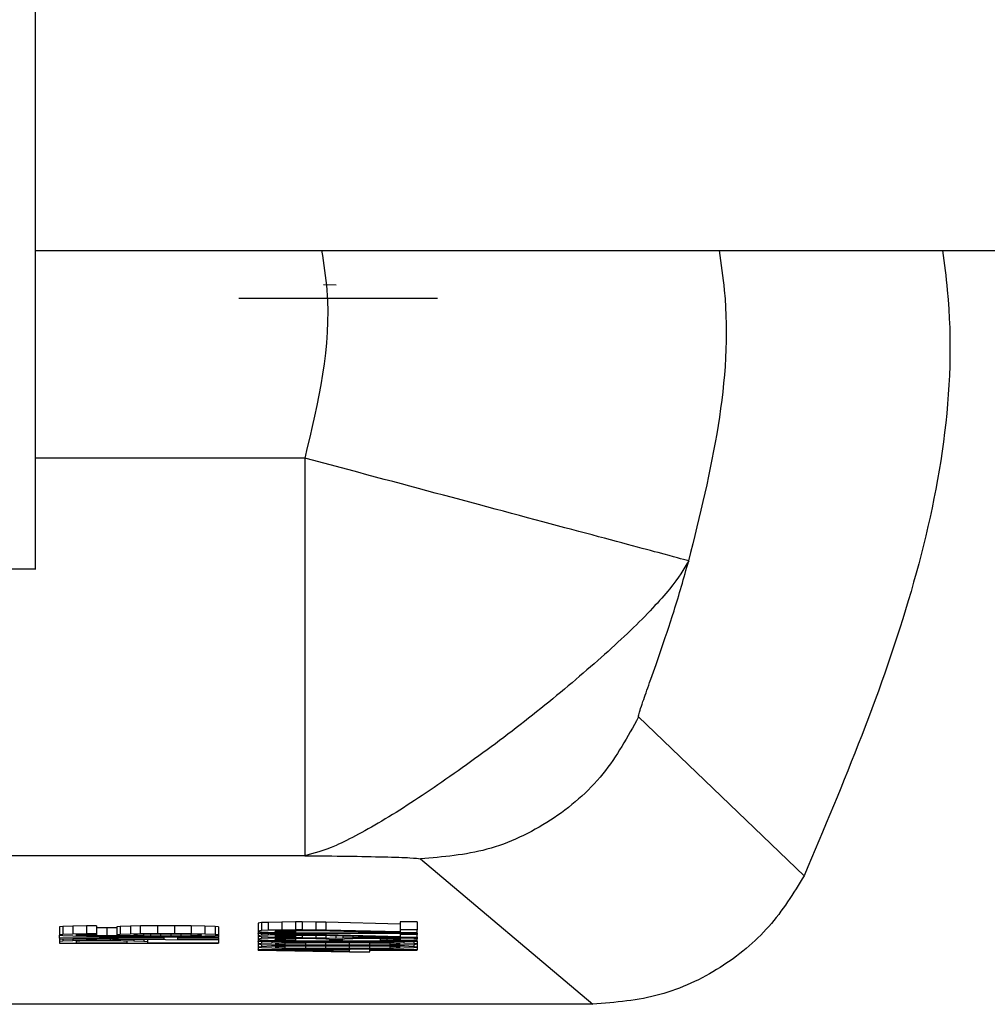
# Model space of a CAD drawing. Header units: inches. Extents: x 170 to 312, y 215 to 248.
# Tile 499 of 529: x 274.9085 to 274.9385, y 243.2266 to 243.2571. Entities that reach past the tile are written whole.
import ezdxf

# ---------------------------------------------------------------- set-up
doc = ezdxf.new("R2010")
doc.units = ezdxf.units.IN
doc.header["$LTSCALE"] = 0.25
doc.header["$MEASUREMENT"] = 0
doc.layers.add('MOTOR LH', color=7, linetype='Continuous')

msp = doc.modelspace()

# ---------------------------------------------------------------- linework, layer by layer
at = {"layer": 'MOTOR LH'}
for p, q in [((274.909008, 243.249959), (274.94347, 243.24996)), ((274.918324, 243.248889), (274.917931, 243.248901)), ((274.921465, 243.24848), (274.915313, 243.248479)), ((274.917354, 243.24354), (274.909021, 243.24354)), ((274.917354, 243.24354), (274.917354, 243.23124)), ((274.907109, 243.240116), (274.909033, 243.240117)), ((274.932809, 243.230623), (274.927677, 243.235532)), ((274.917354, 243.23124), (274.878543, 243.23124)), ((274.920934, 243.231146), (274.926261, 243.226645)), ((274.917063, 243.229192), (274.916644, 243.229189)), ((274.917272, 243.229192), (274.917063, 243.229192)), ((274.917063, 243.229192), (274.917063, 243.228946)), ((274.917691, 243.229189), (274.917272, 243.229192)), ((274.917272, 243.229192), (274.917272, 243.228946)), ((274.920832, 243.229192), (274.920309, 243.229192)), ((274.920309, 243.229192), (274.920309, 243.228946)), ((274.920832, 243.229192), (274.920832, 243.228946)), ((274.909864, 243.22905), (274.90976, 243.229039)), ((274.90976, 243.229039), (274.90976, 243.228793)), ((274.910178, 243.229062), (274.909864, 243.22905)), ((274.909864, 243.22905), (274.909864, 243.228804)), ((274.910597, 243.229069), (274.910178, 243.229062)), ((274.910178, 243.229062), (274.910178, 243.228816)), ((274.910911, 243.229071), (274.910597, 243.229069)), ((274.910597, 243.229069), (274.910597, 243.228823)), ((274.910911, 243.229071), (274.910911, 243.228825)), ((274.911225, 243.229007), (274.910911, 243.229009)), ((274.91154, 243.229006), (274.911225, 243.229007)), ((274.911225, 243.229007), (274.911225, 243.228761)), ((274.911644, 243.229053), (274.91154, 243.229041)), ((274.91154, 243.229041), (274.91154, 243.228795)), ((274.911958, 243.229064), (274.911644, 243.229053)), ((274.911644, 243.229053), (274.911644, 243.228807)), ((274.912272, 243.229071), (274.911958, 243.229064)), ((274.911958, 243.229064), (274.911958, 243.228818)), ((274.912796, 243.229075), (274.912272, 243.229071)), ((274.912272, 243.228825), (274.912272, 243.229071)), ((274.91332, 243.229075), (274.912796, 243.229075)), ((274.912796, 243.229075), (274.912796, 243.228829)), ((274.913843, 243.229071), (274.91332, 243.229075)), ((274.91332, 243.229075), (274.91332, 243.228829)), ((274.914262, 243.229064), (274.913843, 243.229071)), ((274.913843, 243.229071), (274.913843, 243.228825)), ((274.914576, 243.229053), (274.914262, 243.229064)), ((274.914262, 243.229064), (274.914262, 243.228818)), ((274.914681, 243.229041), (274.914576, 243.229053)), ((274.914576, 243.229053), (274.914576, 243.228807)), ((274.914681, 243.229041), (274.914681, 243.228795)), ((274.916016, 243.229171), (274.915911, 243.229157)), ((274.915911, 243.229157), (274.915911, 243.228911)), ((274.916016, 243.228925), (274.915911, 243.228911)), ((274.915911, 243.228911), (274.915911, 243.228902)), ((274.915911, 243.228902), (274.916016, 243.228886)), ((274.915911, 243.228902), (274.915911, 243.228845)), ((274.916225, 243.22918), (274.916016, 243.229171)), ((274.916016, 243.229171), (274.916016, 243.228925)), ((274.916225, 243.228934), (274.916016, 243.228925)), ((274.916644, 243.229189), (274.916225, 243.22918)), ((274.916225, 243.22918), (274.916225, 243.228934)), ((274.916644, 243.228943), (274.916225, 243.228934)), ((274.916435, 243.228909), (274.916539, 243.228921)), ((274.916435, 243.2289), (274.916435, 243.228909)), ((274.916539, 243.228889), (274.916435, 243.2289)), ((274.916539, 243.228921), (274.916749, 243.228927)), ((274.916539, 243.228921), (274.916539, 243.228889)), ((274.916749, 243.228882), (274.916539, 243.228889)), ((274.916644, 243.229189), (274.916644, 243.228943)), ((274.917063, 243.228946), (274.916644, 243.228943)), ((274.916749, 243.228927), (274.917063, 243.228932)), ((274.916749, 243.228927), (274.916749, 243.228882)), ((274.917272, 243.228946), (274.917063, 243.228946)), ((274.917063, 243.228932), (274.917272, 243.228932)), ((274.917063, 243.228932), (274.917063, 243.228877)), ((274.917691, 243.228943), (274.917272, 243.228946)), ((274.917272, 243.228932), (274.917691, 243.228927)), ((274.918005, 243.229185), (274.917691, 243.229189)), ((274.917691, 243.229189), (274.917691, 243.228943)), ((274.918005, 243.228939), (274.917691, 243.228943)), ((274.917691, 243.228927), (274.920309, 243.228864)), ((274.920309, 243.229128), (274.918005, 243.229185)), ((274.918005, 243.229185), (274.918005, 243.228939)), ((274.920309, 243.228882), (274.918005, 243.228939)), ((274.920832, 243.228946), (274.920309, 243.228946)), ((274.920309, 243.228946), (274.920309, 243.228882)), ((274.920832, 243.228864), (274.920832, 243.228946)), ((274.909864, 243.228804), (274.90976, 243.228793)), ((274.90976, 243.228793), (274.90976, 243.228784)), ((274.90976, 243.228784), (274.909864, 243.228772)), ((274.90976, 243.228693), (274.90976, 243.228784)), ((274.914681, 243.228729), (274.90976, 243.228693)), ((274.90976, 243.228693), (274.90976, 243.228675)), ((274.90976, 243.228675), (274.914681, 243.228638)), ((274.90976, 243.228675), (274.90976, 243.22859)), ((274.909864, 243.228602), (274.90976, 243.22859)), ((274.90976, 243.22859), (274.90976, 243.228536)), ((274.910178, 243.228816), (274.909864, 243.228804)), ((274.909864, 243.228772), (274.910178, 243.228761)), ((274.909864, 243.228674), (274.909864, 243.228602)), ((274.910178, 243.228611), (274.909864, 243.228602)), ((274.910597, 243.228823), (274.910178, 243.228816)), ((274.910178, 243.228761), (274.910597, 243.228754)), ((274.913005, 243.228704), (274.910178, 243.228684)), ((274.910178, 243.228684), (274.913005, 243.228663)), ((274.910178, 243.228671), (274.910178, 243.228611)), ((274.910597, 243.228618), (274.910178, 243.228611)), ((274.910283, 243.228795), (274.910388, 243.228802)), ((274.910283, 243.228782), (274.910283, 243.228795)), ((274.910388, 243.228775), (274.910283, 243.228782)), ((274.910388, 243.228599), (274.910283, 243.228593)), ((274.910283, 243.228593), (274.910283, 243.228549)), ((274.910388, 243.228802), (274.910597, 243.228809)), ((274.910388, 243.228802), (274.910388, 243.228775)), ((274.910597, 243.228768), (274.910388, 243.228775)), ((274.910597, 243.228604), (274.910388, 243.228599)), ((274.910911, 243.228825), (274.910597, 243.228823)), ((274.910597, 243.228809), (274.910911, 243.228813)), ((274.910597, 243.228809), (274.910597, 243.228768)), ((274.910911, 243.228763), (274.910597, 243.228768)), ((274.910597, 243.228754), (274.911121, 243.22875)), ((274.910597, 243.228668), (274.910597, 243.228618)), ((274.910911, 243.22862), (274.910597, 243.228618)), ((274.910911, 243.228606), (274.910597, 243.228604)), ((274.910911, 243.228813), (274.910911, 243.228825)), ((274.910911, 243.228813), (274.910911, 243.228763)), ((274.911225, 243.228761), (274.910911, 243.228763)), ((274.910911, 243.22862), (274.910911, 243.228666)), ((274.910911, 243.22862), (274.91133, 243.22862)), ((274.911225, 243.228606), (274.910911, 243.228606)), ((274.911121, 243.22875), (274.911854, 243.228747)), ((274.911854, 243.228759), (274.911225, 243.228761)), ((274.91154, 243.228604), (274.911225, 243.228606)), ((274.91133, 243.228663), (274.91133, 243.22862)), ((274.91133, 243.22862), (274.911644, 243.228618)), ((274.911644, 243.228807), (274.91154, 243.228795)), ((274.91154, 243.228795), (274.91154, 243.228784)), ((274.91154, 243.228784), (274.911644, 243.228772)), ((274.911749, 243.228599), (274.91154, 243.228604)), ((274.911958, 243.228818), (274.911644, 243.228807)), ((274.911644, 243.228772), (274.912063, 243.228759)), ((274.911644, 243.228661), (274.911644, 243.228618)), ((274.911644, 243.228618), (274.912063, 243.228611)), ((274.911854, 243.228593), (274.911749, 243.228599)), ((274.911854, 243.228766), (274.911854, 243.228759)), ((274.912063, 243.228759), (274.911854, 243.228759)), ((274.911854, 243.228747), (274.912587, 243.228747)), ((274.911854, 243.228549), (274.911854, 243.228593)), ((274.912272, 243.228825), (274.911958, 243.228818)), ((274.912168, 243.228804), (274.912063, 243.228798)), ((274.912063, 243.228798), (274.912063, 243.228782)), ((274.912063, 243.228782), (274.912168, 243.228775)), ((274.912063, 243.228658), (274.912063, 243.228611)), ((274.912063, 243.228611), (274.912377, 243.228602)), ((274.912377, 243.228811), (274.912168, 243.228804)), ((274.912168, 243.228775), (274.912168, 243.228804)), ((274.912168, 243.228775), (274.912377, 243.228768)), ((274.912796, 243.228829), (274.912272, 243.228825)), ((274.912587, 243.228816), (274.912377, 243.228811)), ((274.912377, 243.228768), (274.912377, 243.228811)), ((274.912377, 243.228768), (274.912587, 243.228763)), ((274.912377, 243.228655), (274.912377, 243.228602)), ((274.912377, 243.228602), (274.912482, 243.22859)), ((274.912482, 243.228654), (274.912482, 243.22859)), ((274.912482, 243.22859), (274.912482, 243.228549)), ((274.912901, 243.228818), (274.912587, 243.228816)), ((274.912587, 243.228763), (274.912587, 243.228816)), ((274.912587, 243.228763), (274.912901, 243.228761)), ((274.912587, 243.228747), (274.91332, 243.22875)), ((274.91332, 243.228829), (274.912796, 243.228829)), ((274.913215, 243.228818), (274.912901, 243.228818)), ((274.912901, 243.228761), (274.912901, 243.228818)), ((274.912901, 243.228761), (274.913215, 243.228761)), ((274.913005, 243.228663), (274.913005, 243.228704)), ((274.913529, 243.228816), (274.913215, 243.228818)), ((274.913215, 243.228761), (274.913215, 243.228818)), ((274.913215, 243.228761), (274.913529, 243.228763)), ((274.913843, 243.228825), (274.91332, 243.228829)), ((274.91332, 243.22875), (274.913843, 243.228754)), ((274.913424, 243.228706), (274.914681, 243.228716)), ((274.913424, 243.228661), (274.913424, 243.228706)), ((274.914681, 243.228652), (274.913424, 243.228661)), ((274.913843, 243.228811), (274.913529, 243.228816)), ((274.913529, 243.228763), (274.913529, 243.228816)), ((274.913529, 243.228763), (274.913843, 243.228768)), ((274.914262, 243.228818), (274.913843, 243.228825)), ((274.914053, 243.228804), (274.913843, 243.228811)), ((274.913843, 243.228768), (274.913843, 243.228811)), ((274.913843, 243.228768), (274.914053, 243.228775)), ((274.913843, 243.228754), (274.914262, 243.228761)), ((274.914157, 243.228798), (274.914053, 243.228804)), ((274.914053, 243.228775), (274.914053, 243.228804)), ((274.914053, 243.228775), (274.914157, 243.228782)), ((274.914157, 243.228782), (274.914157, 243.228798)), ((274.914576, 243.228807), (274.914262, 243.228818)), ((274.914262, 243.228761), (274.914576, 243.228773)), ((274.914681, 243.228795), (274.914576, 243.228807)), ((274.914576, 243.228773), (274.914681, 243.228784)), ((274.914681, 243.228784), (274.914681, 243.228795)), ((274.914681, 243.228784), (274.914681, 243.228729)), ((274.914681, 243.228716), (274.914681, 243.228729)), ((274.914681, 243.228716), (274.914681, 243.228652)), ((274.914681, 243.228638), (274.914681, 243.228652)), ((274.914681, 243.228638), (274.914681, 243.228549)), ((274.920832, 243.228845), (274.915911, 243.228845)), ((274.915911, 243.228832), (274.915911, 243.228845)), ((274.916644, 243.228818), (274.915911, 243.228832)), ((274.915911, 243.228832), (274.915911, 243.228766)), ((274.916016, 243.228779), (274.915911, 243.228766)), ((274.915911, 243.228766), (274.915911, 243.228757)), ((274.915911, 243.228757), (274.916016, 243.228741)), ((274.915911, 243.228757), (274.915911, 243.228661)), ((274.916016, 243.228677), (274.915911, 243.228661)), ((274.915911, 243.228661), (274.915911, 243.228656)), ((274.915911, 243.228656), (274.916016, 243.228641)), ((274.915911, 243.228656), (274.915911, 243.2286)), ((274.915911, 243.228586), (274.915911, 243.2286)), ((274.920832, 243.2286), (274.915911, 243.2286)), ((274.916644, 243.228572), (274.915911, 243.228586)), ((274.915911, 243.228586), (274.915911, 243.228513)), ((274.916016, 243.228886), (274.916225, 243.228877)), ((274.916016, 243.22883), (274.916016, 243.228779)), ((274.916225, 243.228788), (274.916016, 243.228779)), ((274.916016, 243.228741), (274.916225, 243.228732)), ((274.916016, 243.228741), (274.916016, 243.228677)), ((274.916225, 243.228686), (274.916016, 243.228677)), ((274.916016, 243.228641), (274.916225, 243.228631)), ((274.916016, 243.228584), (274.916016, 243.228527)), ((274.916225, 243.228877), (274.916644, 243.228868)), ((274.916225, 243.228826), (274.916225, 243.228788)), ((274.916644, 243.228798), (274.916225, 243.228788)), ((274.916225, 243.228732), (274.916644, 243.228722)), ((274.916225, 243.228732), (274.916225, 243.228686)), ((274.916644, 243.228695), (274.916225, 243.228686)), ((274.916225, 243.228631), (274.916644, 243.228622)), ((274.916435, 243.228763), (274.916539, 243.228775)), ((274.916435, 243.228754), (274.916435, 243.228763)), ((274.916539, 243.228743), (274.916435, 243.228754)), ((274.916435, 243.228663), (274.916539, 243.228675)), ((274.916435, 243.228654), (274.916435, 243.228663)), ((274.916539, 243.228643), (274.916435, 243.228654)), ((274.916539, 243.228775), (274.916749, 243.228782)), ((274.916539, 243.228775), (274.916539, 243.228743)), ((274.916749, 243.228736), (274.916539, 243.228743)), ((274.916539, 243.228675), (274.916749, 243.228682)), ((274.916539, 243.228675), (274.916539, 243.228643)), ((274.916749, 243.228636), (274.916539, 243.228643)), ((274.916644, 243.228868), (274.917063, 243.228866)), ((274.917482, 243.228818), (274.916644, 243.228818)), ((274.916644, 243.228818), (274.916644, 243.228798)), ((274.917063, 243.2288), (274.916644, 243.228798)), ((274.916644, 243.228722), (274.917063, 243.22872)), ((274.916644, 243.228722), (274.916644, 243.228695)), ((274.917063, 243.228697), (274.916644, 243.228695)), ((274.916644, 243.228622), (274.917063, 243.22862)), ((274.917063, 243.228877), (274.916749, 243.228882)), ((274.920832, 243.228832), (274.916749, 243.228832)), ((274.916749, 243.228832), (274.917482, 243.228818)), ((274.916749, 243.228782), (274.917063, 243.228786)), ((274.916749, 243.228782), (274.916749, 243.228736)), ((274.917063, 243.228732), (274.916749, 243.228736)), ((274.916749, 243.228682), (274.917063, 243.228686)), ((274.916749, 243.228682), (274.916749, 243.228636)), ((274.917063, 243.228631), (274.916749, 243.228636)), ((274.920832, 243.228586), (274.916749, 243.228586)), ((274.916749, 243.228586), (274.917482, 243.228572)), ((274.917063, 243.228866), (274.917063, 243.228877)), ((274.917063, 243.228818), (274.917063, 243.2288)), ((274.917272, 243.2288), (274.917063, 243.2288)), ((274.917063, 243.228786), (274.917272, 243.228786)), ((274.917063, 243.228786), (274.917063, 243.228732)), ((274.917063, 243.228732), (274.917063, 243.228697)), ((274.917272, 243.228697), (274.917063, 243.228697)), ((274.917063, 243.228686), (274.917272, 243.228686)), ((274.917063, 243.228686), (274.917063, 243.228631)), ((274.917063, 243.22862), (274.917063, 243.228631)), ((274.917272, 243.228818), (274.917272, 243.2288)), ((274.917691, 243.228798), (274.917272, 243.2288)), ((274.917272, 243.228786), (274.917691, 243.228782)), ((274.917272, 243.228786), (274.917272, 243.228697)), ((274.917691, 243.228695), (274.917272, 243.228697)), ((274.917272, 243.228686), (274.917691, 243.228682)), ((274.917482, 243.228832), (274.917482, 243.228818)), ((274.917482, 243.228586), (274.917482, 243.228572)), ((274.917691, 243.228832), (274.917691, 243.228798)), ((274.918005, 243.228793), (274.917691, 243.228798)), ((274.917691, 243.228782), (274.920309, 243.228718)), ((274.917691, 243.228782), (274.917691, 243.228695)), ((274.918005, 243.228691), (274.917691, 243.228695)), ((274.917691, 243.228682), (274.917901, 243.228677)), ((274.917901, 243.228677), (274.91811, 243.228663)), ((274.917901, 243.228586), (274.917901, 243.228554)), ((274.918005, 243.228832), (274.918005, 243.228793)), ((274.920309, 243.228736), (274.918005, 243.228793)), ((274.918005, 243.228774), (274.918005, 243.228691)), ((274.918319, 243.228682), (274.918005, 243.228691)), ((274.91811, 243.228663), (274.91811, 243.228654)), ((274.91811, 243.228654), (274.918529, 243.228654)), ((274.918319, 243.228766), (274.918319, 243.228682)), ((274.918529, 243.228693), (274.918319, 243.228682)), ((274.918529, 243.228761), (274.918529, 243.228693)), ((274.918843, 243.228697), (274.918529, 243.228693)), ((274.918529, 243.228663), (274.918633, 243.228677)), ((274.918529, 243.228654), (274.918529, 243.228663)), ((274.918633, 243.228677), (274.918843, 243.228684)), ((274.918843, 243.228754), (274.918843, 243.228697)), ((274.919262, 243.2287), (274.918843, 243.228697)), ((274.918843, 243.228684), (274.919262, 243.228688)), ((274.918843, 243.228586), (274.918843, 243.228554)), ((274.919262, 243.228743), (274.919262, 243.2287)), ((274.919681, 243.2287), (274.919262, 243.2287)), ((274.919262, 243.228688), (274.919681, 243.228688)), ((274.919366, 243.228586), (274.919366, 243.228552)), ((274.919681, 243.228733), (274.919681, 243.2287)), ((274.919995, 243.228697), (274.919681, 243.2287)), ((274.919681, 243.228688), (274.91989, 243.228686)), ((274.919681, 243.228688), (274.919681, 243.228629)), ((274.91989, 243.228631), (274.919681, 243.228629)), ((274.919681, 243.228629), (274.919681, 243.228618)), ((274.919681, 243.228618), (274.919995, 243.22862)), ((274.919681, 243.228586), (274.919681, 243.22855)), ((274.91989, 243.228686), (274.920099, 243.228682)), ((274.91989, 243.228686), (274.91989, 243.228631)), ((274.920099, 243.228636), (274.91989, 243.228631)), ((274.919995, 243.228726), (274.919995, 243.228697)), ((274.920309, 243.228693), (274.919995, 243.228697)), ((274.919995, 243.22862), (274.920309, 243.228625)), ((274.920099, 243.228682), (274.920204, 243.228677)), ((274.920099, 243.228682), (274.920099, 243.228636)), ((274.920204, 243.228641), (274.920099, 243.228636)), ((274.920099, 243.228586), (274.920099, 243.228545)), ((274.920204, 243.228677), (274.920309, 243.228666)), ((274.920204, 243.228677), (274.920204, 243.228641)), ((274.920309, 243.228652), (274.920204, 243.228641)), ((274.920309, 243.228864), (274.920832, 243.228864)), ((274.920309, 243.228832), (274.920309, 243.2288)), ((274.920832, 243.2288), (274.920309, 243.2288)), ((274.920309, 243.2288), (274.920309, 243.228736)), ((274.920309, 243.228718), (274.920832, 243.228718)), ((274.920309, 243.228693), (274.920309, 243.228718)), ((274.920518, 243.228686), (274.920309, 243.228693)), ((274.920309, 243.228666), (274.920309, 243.228652)), ((274.920309, 243.228625), (274.920518, 243.228631)), ((274.920414, 243.228586), (274.920414, 243.228538)), ((274.920518, 243.228718), (274.920518, 243.228686)), ((274.920728, 243.228677), (274.920518, 243.228686)), ((274.920518, 243.228631), (274.920728, 243.228641)), ((274.920728, 243.228718), (274.920728, 243.228677)), ((274.920832, 243.228668), (274.920728, 243.228677)), ((274.920728, 243.228641), (274.920832, 243.22865)), ((274.920728, 243.228586), (274.920728, 243.228527)), ((274.920832, 243.228845), (274.920832, 243.228864)), ((274.920832, 243.228845), (274.920832, 243.228832)), ((274.920832, 243.228832), (274.920832, 243.2288)), ((274.920832, 243.228718), (274.920832, 243.2288)), ((274.920832, 243.228718), (274.920832, 243.228668)), ((274.920832, 243.22865), (274.920832, 243.228668)), ((274.920832, 243.2286), (274.920832, 243.22865)), ((274.920832, 243.2286), (274.920832, 243.228586)), ((274.920832, 243.228586), (274.920832, 243.228513)), ((274.90976, 243.228536), (274.914681, 243.228536)), ((274.910283, 243.228549), (274.911854, 243.228549)), ((274.912482, 243.228549), (274.914681, 243.228549)), ((274.914681, 243.228549), (274.914681, 243.228536)), ((274.916016, 243.228527), (274.915911, 243.228513)), ((274.915911, 243.228513), (274.916016, 243.228499)), ((274.915911, 243.228513), (274.915911, 243.228413)), ((274.916016, 243.228427), (274.915911, 243.228413)), ((274.915911, 243.228413), (274.916016, 243.228399)), ((274.915911, 243.228413), (274.915911, 243.228331)), ((274.915911, 243.228317), (274.915911, 243.228331)), ((274.918738, 243.228331), (274.915911, 243.228331)), ((274.915911, 243.228317), (274.918738, 243.228263)), ((274.91633, 243.228538), (274.916016, 243.228527)), ((274.916016, 243.228499), (274.91633, 243.228488)), ((274.916016, 243.228499), (274.916016, 243.228427)), ((274.91633, 243.228438), (274.916016, 243.228427)), ((274.916016, 243.228399), (274.91633, 243.228388)), ((274.91633, 243.228578), (274.91633, 243.228538)), ((274.916644, 243.228545), (274.91633, 243.228538)), ((274.91633, 243.228488), (274.916644, 243.228481)), ((274.91633, 243.228488), (274.91633, 243.228438)), ((274.916644, 243.228445), (274.91633, 243.228438)), ((274.91633, 243.228388), (274.916644, 243.228381)), ((274.916539, 243.228524), (274.916435, 243.228513)), ((274.916435, 243.228513), (274.916539, 243.228502)), ((274.916539, 243.228424), (274.916435, 243.228413)), ((274.916435, 243.228413), (274.916539, 243.228402)), ((274.916749, 243.228531), (274.916539, 243.228524)), ((274.916539, 243.228502), (274.916539, 243.228524)), ((274.916539, 243.228502), (274.916749, 243.228495)), ((274.916749, 243.228431), (274.916539, 243.228424)), ((274.916539, 243.228402), (274.916539, 243.228424)), ((274.916539, 243.228402), (274.916749, 243.228395)), ((274.917482, 243.228572), (274.916644, 243.228572)), ((274.916644, 243.228572), (274.916644, 243.228545)), ((274.917063, 243.228549), (274.916644, 243.228545)), ((274.916644, 243.228481), (274.917063, 243.228477)), ((274.916644, 243.228481), (274.916644, 243.228445)), ((274.917063, 243.228449), (274.916644, 243.228445)), ((274.916644, 243.228381), (274.917063, 243.228376)), ((274.917377, 243.22854), (274.916749, 243.228531)), ((274.916749, 243.228495), (274.916749, 243.228531)), ((274.916749, 243.228495), (274.917377, 243.228486)), ((274.917377, 243.22844), (274.916749, 243.228431)), ((274.916749, 243.228395), (274.916749, 243.228431)), ((274.916749, 243.228395), (274.917377, 243.228386)), ((274.918738, 243.228317), (274.916749, 243.228317)), ((274.916749, 243.228317), (274.918738, 243.228279)), ((274.917063, 243.228572), (274.917063, 243.228549)), ((274.917377, 243.228552), (274.917063, 243.228549)), ((274.917063, 243.228477), (274.917377, 243.228474)), ((274.917063, 243.228477), (274.917063, 243.228449)), ((274.917377, 243.228452), (274.917063, 243.228449)), ((274.917063, 243.228376), (274.917377, 243.228374)), ((274.917377, 243.228572), (274.917377, 243.228552)), ((274.917901, 243.228554), (274.917377, 243.228552)), ((274.918005, 243.228543), (274.917377, 243.22854)), ((274.917377, 243.22854), (274.917377, 243.228486)), ((274.917377, 243.228486), (274.918005, 243.228483)), ((274.917377, 243.228474), (274.917901, 243.228472)), ((274.917377, 243.228474), (274.917377, 243.228452)), ((274.917901, 243.228454), (274.917377, 243.228452)), ((274.918005, 243.228443), (274.917377, 243.22844)), ((274.917377, 243.22844), (274.917377, 243.228386)), ((274.917377, 243.228386), (274.918005, 243.228383)), ((274.917377, 243.228374), (274.917901, 243.228372)), ((274.918843, 243.228554), (274.917901, 243.228554)), ((274.917901, 243.228472), (274.918843, 243.228472)), ((274.917901, 243.228472), (274.917901, 243.228454)), ((274.918843, 243.228454), (274.917901, 243.228454)), ((274.917901, 243.228372), (274.918843, 243.228372)), ((274.918738, 243.228543), (274.918005, 243.228543)), ((274.918005, 243.228483), (274.918005, 243.228543)), ((274.918005, 243.228483), (274.918738, 243.228483)), ((274.918738, 243.228443), (274.918005, 243.228443)), ((274.918005, 243.228383), (274.918005, 243.228443)), ((274.918005, 243.228383), (274.918738, 243.228383)), ((274.919366, 243.22854), (274.918738, 243.228543)), ((274.918738, 243.228483), (274.918738, 243.228543)), ((274.918738, 243.228483), (274.919366, 243.228486)), ((274.919366, 243.22844), (274.918738, 243.228443)), ((274.918738, 243.228383), (274.918738, 243.228443)), ((274.918738, 243.228383), (274.919366, 243.228386)), ((274.918738, 243.228372), (274.918738, 243.228354)), ((274.918738, 243.228354), (274.918738, 243.228331)), ((274.919366, 243.228354), (274.918738, 243.228354)), ((274.918738, 243.228279), (274.918738, 243.228317)), ((274.919366, 243.228552), (274.918843, 243.228554)), ((274.918843, 243.228472), (274.919366, 243.228474)), ((274.918843, 243.228472), (274.918843, 243.228454)), ((274.919366, 243.228452), (274.918843, 243.228454)), ((274.918843, 243.228372), (274.919366, 243.228374)), ((274.919681, 243.22855), (274.919366, 243.228552)), ((274.919995, 243.228531), (274.919366, 243.22854)), ((274.919366, 243.228486), (274.919366, 243.22854)), ((274.919366, 243.228486), (274.919995, 243.228495)), ((274.919366, 243.228474), (274.919681, 243.228477)), ((274.919366, 243.228474), (274.919366, 243.228452)), ((274.919681, 243.228449), (274.919366, 243.228452)), ((274.919995, 243.228431), (274.919366, 243.22844)), ((274.919366, 243.228386), (274.919366, 243.22844)), ((274.919366, 243.228386), (274.919995, 243.228395)), ((274.919366, 243.228374), (274.919681, 243.228377)), ((274.919366, 243.228374), (274.919366, 243.228354)), ((274.919366, 243.228331), (274.919366, 243.228354)), ((274.920832, 243.228331), (274.919366, 243.228331)), ((274.919366, 243.228317), (274.920832, 243.228317)), ((274.919366, 243.228263), (274.919366, 243.228317)), ((274.920099, 243.228545), (274.919681, 243.22855)), ((274.919681, 243.228477), (274.920099, 243.228481)), ((274.919681, 243.228477), (274.919681, 243.228449)), ((274.920099, 243.228445), (274.919681, 243.228449)), ((274.919681, 243.228377), (274.920099, 243.228381)), ((274.920204, 243.228524), (274.919995, 243.228531)), ((274.919995, 243.228495), (274.919995, 243.228531)), ((274.919995, 243.228495), (274.920204, 243.228502)), ((274.920204, 243.228424), (274.919995, 243.228431)), ((274.919995, 243.228395), (274.919995, 243.228431)), ((274.919995, 243.228395), (274.920204, 243.228402)), ((274.920414, 243.228538), (274.920099, 243.228545)), ((274.920099, 243.228481), (274.920414, 243.228488)), ((274.920099, 243.228481), (274.920099, 243.228445)), ((274.920414, 243.228438), (274.920099, 243.228445)), ((274.920099, 243.228381), (274.920414, 243.228388)), ((274.920309, 243.228513), (274.920204, 243.228524)), ((274.920204, 243.228502), (274.920204, 243.228524)), ((274.920204, 243.228502), (274.920309, 243.228513)), ((274.920309, 243.228413), (274.920204, 243.228424)), ((274.920204, 243.228402), (274.920204, 243.228424)), ((274.920204, 243.228402), (274.920309, 243.228413)), ((274.920728, 243.228527), (274.920414, 243.228538)), ((274.920414, 243.228488), (274.920728, 243.228499)), ((274.920414, 243.228488), (274.920414, 243.228438)), ((274.920728, 243.228427), (274.920414, 243.228438)), ((274.920414, 243.228388), (274.920728, 243.228399)), ((274.920832, 243.228513), (274.920728, 243.228527)), ((274.920728, 243.228499), (274.920832, 243.228513)), ((274.920728, 243.228499), (274.920728, 243.228427)), ((274.920832, 243.228413), (274.920728, 243.228427)), ((274.920728, 243.228399), (274.920832, 243.228413)), ((274.920832, 243.228513), (274.920832, 243.228413)), ((274.920832, 243.228413), (274.920832, 243.228331)), ((274.920832, 243.228317), (274.920832, 243.228331)), ((274.918738, 243.228263), (274.919366, 243.228263)), ((274.926261, 243.226645), (274.869636, 243.226645))]:
    msp.add_line(p, q, dxfattribs=at)
for points, knots in [([(274.909021, 243.240117), (274.909021, 243.240421), (274.909021, 243.241028), (274.909021, 243.245988), (274.909021, 243.253574), (274.909021, 243.261043), (274.909021, 243.264778)], [0, 0, 0, 0, 0.249981, 0.499988, 0.749994, 1, 1, 1, 1]), ([(274.917875, 243.249959), (274.917939, 243.24955), (274.918274, 243.24741), (274.917765, 243.245271), (274.917354, 243.24354)], [0, 0, 0, 0, 0.191219, 1, 1, 1, 1]), ([(274.930171, 243.249959), (274.930232, 243.24955), (274.930708, 243.246352), (274.929918, 243.243153), (274.929228, 243.240363)], [0, 0, 0, 0, 0.127879, 1, 1, 1, 1]), ([(274.937086, 243.249959), (274.93714, 243.249552), (274.937605, 243.24604), (274.936445, 243.239263), (274.934021, 243.233503), (274.932809, 243.230623)], [0, 0, 0, 0, 0.061606, 0.530789, 1, 1, 1, 1]), ([(274.929232, 243.240362), (274.929025, 243.240418), (274.928594, 243.240533), (274.925818, 243.241276), (274.921866, 243.242333), (274.91882, 243.243148), (274.917354, 243.24354)], [0, 0, 0, 0, 0.240534, 0.5, 0.759466, 1, 1, 1, 1]), ([(274.929232, 243.240362), (274.92908, 243.240103), (274.928776, 243.239584), (274.927504, 243.238238), (274.92579, 243.23671), (274.923781, 243.235076), (274.921688, 243.233562), (274.919796, 243.232313), (274.918193, 243.231454), (274.917634, 243.231311), (274.917354, 243.23124)], [0, 0, 0, 0, 0.124949, 0.250121, 0.375074, 0.500105, 0.625053, 0.749996, 0.875042, 1, 1, 1, 1]), ([(274.927677, 243.235532), (274.927677, 243.235532), (274.927677, 243.235532), (274.927677, 243.235532), (274.927677, 243.235532), (274.927677, 243.235532), (274.927677, 243.235533), (274.927676, 243.235534), (274.927674, 243.23554), (274.92768, 243.235602), (274.927786, 243.235925), (274.928037, 243.236633), (274.928368, 243.237575), (274.928798, 243.238833), (274.929083, 243.239837), (274.929232, 243.240362)], [0, 0, 0, 0, 0.000008, 0.000022, 0.000073, 0.000262, 0.000983, 0.003803, 0.014919, 0.058685, 0.232591, 0.370405, 0.548173, 0.763622, 1, 1, 1, 1]), ([(274.927677, 243.235532), (274.927343, 243.23492), (274.926661, 243.233671), (274.925006, 243.232261), (274.923046, 243.23132), (274.921628, 243.231203), (274.920934, 243.231146)], [0, 0, 0, 0, 0.24474, 0.5, 0.75526, 1, 1, 1, 1]), ([(274.917354, 243.23124), (274.917807, 243.231236), (274.918732, 243.231228), (274.919837, 243.231206), (274.920702, 243.231178), (274.920858, 243.231157), (274.920934, 243.231146)], [0, 0, 0, 0, 0.24604, 0.503023, 0.757187, 1, 1, 1, 1]), ([(274.932809, 243.230623), (274.932472, 243.230078), (274.931786, 243.228969), (274.930227, 243.227707), (274.928352, 243.226818), (274.926965, 243.226704), (274.926261, 243.226645)], [0, 0, 0, 0, 0.237934, 0.483967, 0.738018, 1, 1, 1, 1])]:
    msp.add_open_spline(points, degree=3, knots=knots, dxfattribs=at)

doc.saveas('drawing.dxf')
